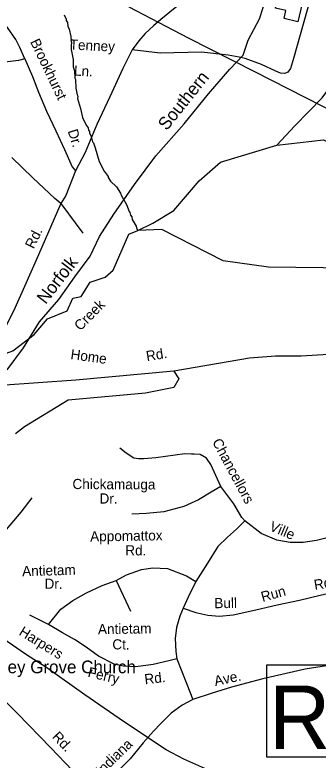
# Model space of a CAD drawing. Extents: x 1551653 to 1702041, y 811336 to 920032.
# Drawn here: x 1617462 to 1619422, y 877177 to 881998 of the extents above; entities that cross this region are included whole.
import ezdxf

# ---------------------------------------------------------------- set-up
doc = ezdxf.new("R2010")
doc.units = 0
for name, color, linetype in [('Old_Level_10', 7, 'Continuous'), ('Old_Level_14', 7, 'Continuous'), ('Old_Level_21', 7, 'Continuous'), ('Old_Level_22', 7, 'Continuous'), ('Old_Level_31', 7, 'Continuous'), ('Old_Level_35', 7, 'Continuous'), ('Old_Level_41', 7, 'Continuous'), ('Old_Level_44', 7, 'Continuous'), ('Old_Level_56', 7, 'Continuous'), ('Old_Level_59', 7, 'Continuous'), ('Old_Level_62', 7, 'Continuous')]:
    doc.layers.add(name, color=color, linetype=linetype)

msp = doc.modelspace()

# ---------------------------------------------------------------- linework, layer by layer
at = {"layer": 'Old_Level_31'}
msp.add_lwpolyline([(1619090.231, 877791.91), (1620475.675, 877791.91), (1620475.675, 877194.784), (1619090.231, 877194.784), (1619090.231, 877791.91)], dxfattribs=at)
at = {"layer": 'Old_Level_35'}
for p, q in [((1617758.392, 880777.565), (1617901.781, 880585.503)), ((1619313.562, 879790.994), (1619146.1, 879790.994)), ((1618116.521, 878338.925), (1618208.629, 878141.158)), ((1617679.888, 878054.908), (1617558.622, 878114.206))]:
    msp.add_line(p, q, dxfattribs=at)
for points in [[(1619162.423, 883126.634), (1619101.896, 883021.035), (1619042.921, 882912.33), (1618968.425, 882743.993), (1618906.346, 882599.571), (1618839.611, 882453.286), (1618785.757, 882370.051), (1618742.302, 882300.169), (1618664.702, 882193.017), (1618582.447, 882112.265), (1618497.087, 882043.936), (1618405.52, 881967.843), (1618358.961, 881927.466), (1618304.641, 881877.773), (1618262.738, 881831.185), (1618219.989, 881771.34)], [(1619530.702, 883038.287), (1619514.95, 882942.552), (1619488.884, 882752.769), (1619464.78, 882561.142), (1619438.802, 882385.568), (1619400.692, 882194.027), (1619353.068, 882036.501), (1619305.243, 881869.172), (1619263.504, 881715.727), (1619244.797, 881651.869), (1619226.506, 881628.227), (1619206.496, 881618.428), (1619178.547, 881621.797), (1619148.599, 881635.012), (1619057.222, 881678.093), (1618949.715, 881715.297), (1618911.28, 881724.484), (1618841.493, 881738.211), (1618667.929, 881756.022), (1618400.076, 881751.054), (1618219.989, 881771.34)], [(1617524.885, 881713.344), (1617494.191, 881787.932), (1617467.881, 881838.389), (1617413.07, 881917.365), (1617361.566, 881979.296)], [(1618219.989, 881771.34), (1618158.864, 881651.125), (1618074.554, 881467.64), (1617992.352, 881288.372), (1617916.473, 881106.996), (1617853.24, 880988.467)], [(1617524.885, 881713.344), (1617484.449, 881704.038), (1617330.349, 881683.756), (1617202.34, 881677.151)], [(1617524.885, 881713.344), (1617575.311, 881599.267), (1617614.775, 881498.354), (1617665.201, 881375.502), (1617726.59, 881248.263), (1617781.401, 881127.606), (1617831.827, 881015.724), (1617853.24, 880988.467)], [(1617758.392, 880777.565), (1617720.453, 880811.31), (1617577.125, 880944.179), (1617441.572, 881074.955)], [(1617853.24, 880988.467), (1617790.008, 880830.291), (1617758.392, 880777.565)], [(1617758.392, 880777.565), (1617615.211, 880445.746), (1617524.107, 880240.609), (1617460.84, 880101.318), (1617400.105, 879977.222), (1617357.083, 879903.778), (1617293.816, 879835.399), (1617182.467, 879769.552), (1617058.464, 879734.096), (1616910.261, 879726.089), (1616832.334, 879740.84), (1616743.877, 879757.7), (1616665.951, 879772.451), (1616617.51, 879776.666), (1616560.645, 879768.237), (1616493.249, 879755.593), (1616442.702, 879730.303), (1616390.049, 879688.155), (1616345.82, 879635.471), (1616318.44, 879580.678), (1616310.016, 879492.167), (1616318.44, 879426.837), (1616341.608, 879367.83), (1616364.737, 879322.545)], [(1620966.537, 880083.365), (1620819.866, 880072.627), (1620683.928, 880043.99), (1620469.288, 879975.979), (1620340.504, 879940.185), (1620122.287, 879872.173), (1619630.881, 879808.741), (1619313.562, 879790.994)], [(1619146.1, 879790.994), (1618978.639, 879777.696), (1618489.285, 879692.5)], [(1618489.285, 879692.5), (1617856.747, 879634.662), (1617368.698, 879599.316)], [(1618489.285, 879692.5), (1618521.393, 879644.301), (1618489.285, 879586.462), (1618306.266, 879551.117), (1617805.374, 879506.131), (1617522.819, 879332.615), (1617465.023, 879287.63)], [(1618794.222, 878947.449), (1618760.601, 879017.162), (1618728.141, 879088.406), (1618699.871, 879130.314), (1618660.082, 879154.411), (1618621.139, 879156.163), (1618604.587, 879156.507), (1618560.611, 879158.602), (1618373.186, 879131.361), (1618296.396, 879125.469), (1618261.187, 879125.469), (1618230.593, 879129.518), (1618181.775, 879162.824), (1618139.614, 879193.909)], [(1618794.222, 878947.449), (1618729.829, 878910.137), (1618648.062, 878860.808), (1618553.597, 878817.844), (1618424.783, 878783.473), (1618313.143, 878773.162), (1618217.279, 878767.601)], [(1618949.552, 878725.414), (1618929.582, 878745.397), (1618876.325, 878834.211), (1618794.222, 878947.449)], [(1617571.988, 878874.208), (1617499.117, 878779.821), (1617406.022, 878669.551), (1617274.575, 878523.13), (1617222.635, 878460.189), (1617149.764, 878372.237), (1617031.885, 878271.413), (1616941.867, 878200.623), (1616849.706, 878095.509)], [(1618949.552, 878725.414), (1618894.077, 878669.905), (1618836.383, 878618.837), (1618774.251, 878558.887), (1618707.68, 878450.09), (1618632.71, 878331.246)], [(1619471.843, 878612.823), (1619412.154, 878597.62), (1619326.419, 878583.503), (1619240.683, 878584.589), (1619154.994, 878599.887), (1619053.613, 878642.971), (1618949.552, 878725.414)], [(1618116.521, 878338.925), (1618183.683, 878375.407), (1618279.629, 878409.969), (1618354.467, 878419.569), (1618448.494, 878415.729), (1618570.766, 878368.608), (1618632.71, 878331.246)], [(1617679.888, 878054.908), (1617757.683, 878152.677), (1617836.359, 878210.281), (1617924.629, 878258.283), (1618026.331, 878306.284), (1618116.521, 878338.925)], [(1618632.71, 878331.246), (1618582.818, 878231.401), (1618550.197, 878160.358)], [(1618550.197, 878160.358), (1618631.149, 878132.607), (1618709.285, 878113.911), (1618785.723, 878108.812), (1618874.05, 878115.611), (1619020.131, 878147.904), (1619157.719, 878180.197), (1619302.101, 878210.791), (1619436.292, 878244.784), (1619541.606, 878266.878), (1619594.263, 878268.579), (1619618.043, 878258.38), (1619636.728, 878227.787), (1619658.81, 878171.699), (1619709.571, 878067.935), (1619747.137, 877994.936), (1619786.206, 877916.752), (1619811.685, 877855.565), (1619832.068, 877818.173), (1619849.971, 877773.979)], [(1618550.197, 878160.358), (1618529.089, 878108.516), (1618506.061, 878033.632), (1618498.386, 877962.59), (1618502.224, 877880.026), (1618507.981, 877832.024)], [(1617835.187, 877109.395), (1617695.059, 877254.926), (1617475.689, 877479.312), (1617301.72, 877653.347), (1617153.433, 877810.85), (1616975.503, 877976.962), (1616849.706, 878095.509)], [(1618507.981, 877832.024), (1618457.073, 877818.484), (1618355.584, 877794.809), (1618242.887, 877781.103), (1618164.454, 877783.311), (1618102.719, 877798.173), (1618003.3, 877849.222), (1617922.047, 877908.104), (1617846.597, 877957.067), (1617769.222, 877999.862), (1617679.888, 878054.908)], [(1618507.981, 877832.024), (1618572.961, 877668.75), (1618612.837, 877568.304)], [(1619488.948, 877787.58), (1619338.718, 877765.58), (1619065.374, 877702.559), (1618862.854, 877648.604), (1618730.129, 877607.424), (1618612.837, 877568.304)], [(1618612.837, 877568.304), (1618543.902, 877531.242), (1618471.88, 877479.766), (1618404.27, 877412.822)], [(1618404.27, 877412.822), (1618357.84, 877363.334), (1618291.072, 877288.046), (1618207.935, 877185.074), (1618066.443, 877046.662), (1618017.814, 876997.223), (1617991.512, 876953.529)]]:
    msp.add_lwpolyline(points, dxfattribs=at)
at = {"layer": 'Old_Level_41'}
msp.add_lwpolyline([(1619400.079, 882421.505), (1619290.733, 881953.949), (1619201.897, 881974.725), (1619214.16, 882027.159), (1619147.469, 882042.755), (1619244.55, 882457.877), (1619400.079, 882421.505)], dxfattribs=at)
at = {"layer": 'Old_Level_44'}
for points in [[(1617412.174, 879701.815), (1617517.705, 879843.302), (1617621.389, 880012.097), (1617745.197, 880157.03), (1617848.835, 880303.811), (1617948.188, 880436.671), (1618008.293, 880565.074), (1618100.448, 880708.038), (1618234.074, 880901.73), (1618372.307, 881086.2), (1618556.617, 881293.728), (1618713.282, 881487.421), (1618850.875, 881646.39), (1618938.423, 881738.624), (1618970.677, 881835.471), (1619044.401, 881973.823), (1619090.479, 882121.398)], [(1618689.319, 877121.465), (1618554.093, 877183.046), (1618438.827, 877242.219), (1618337.532, 877309.315), (1618135.18, 877445.503), (1617912.946, 877597.907), (1617667.152, 877772.599), (1617530.092, 877862.234), (1617325.821, 878002.464)]]:
    msp.add_lwpolyline(points, dxfattribs=at)
at = {"layer": 'Old_Level_56'}
msp.add_lwpolyline([(1618199.287, 882050.333), (1618582.639, 881850.031), (1619012.045, 881631.183), (1619556.512, 881353.166), (1620043.447, 881099.731), (1620293.938, 880978.973), (1620886.496, 881236.096), (1621473.053, 881493.342), (1622158.105, 881811.423), (1622644.298, 882033.883)], dxfattribs=at)
at = {"layer": 'Old_Level_59'}
for points in [[(1619154.96, 881155.094), (1619272.494, 881280.576), (1619448.797, 881460.957), (1619534.989, 881578.597), (1619664.277, 882447.723), (1619874.688, 883350.174), (1619939.014, 883769.234), (1619990.814, 884190.633)], [(1619154.96, 881155.094), (1619456.632, 881190.386), (1619754.386, 881049.218), (1620106.991, 880841.388), (1620678.764, 880729.764), (1620936.822, 880750.679), (1621088.765, 880849.412), (1621365.119, 881227.079)], [(1618255.663, 880602.324), (1618353.14, 880650.939), (1618490.309, 880732.455), (1618653.479, 880923.736), (1618790.602, 881045.297), (1619154.96, 881155.094)], [(1615694.768, 878336.088), (1615746.475, 878374.147), (1615911.506, 878539.325), (1616081.496, 878673.912), (1616487.636, 879130.331), (1616802.696, 879495.012), (1616960.932, 879648.421), (1617449.35, 879824.424), (1617585.898, 879930.508), (1617671.629, 880031.331), (1617800.225, 880082.815), (1617836.661, 880166.477), (1617890.242, 880177.203), (1617948.111, 880269.446), (1618044.558, 880301.623), (1618098.14, 880346.672), (1618198.825, 880580.147), (1618255.663, 880602.324)], [(1622546.788, 878285.543), (1621818.751, 878704.054), (1621544.801, 878808.221), (1621256.296, 878888.164), (1621195.424, 878951.267), (1620980.196, 878996.962), (1620899.757, 879075.296), (1620834.537, 879186.27), (1620517.798, 879331.206), (1619993.118, 879879.437), (1619926.515, 880193.143), (1619730.808, 880315.661), (1619631.768, 880360.362), (1619100.974, 880365.327), (1618807.513, 880406.388), (1618411.008, 880610.18), (1618255.663, 880602.324)]]:
    msp.add_lwpolyline(points, dxfattribs=at)
at = {"layer": 'Old_Level_62'}
msp.add_lwpolyline([(1617780.25, 881998.216), (1617793.783, 881970.021), (1617793.681, 881962.024), (1617801.473, 881949.926), (1617805.061, 881925.833), (1617812.751, 881905.738), (1617823.926, 881857.55), (1617825.567, 881833.457), (1617823.516, 881827.51), (1617827.412, 881821.461), (1617825.054, 881797.47), (1617826.592, 881773.479), (1617837.562, 881709.298), (1617838.792, 881661.315), (1617846.482, 881637.119), (1617849.66, 881589.137), (1617853.556, 881581.038), (1617856.632, 881524.956), (1617863.911, 881480.87), (1617867.807, 881472.77), (1617867.5, 881456.776), (1617886.467, 881392.492), (1617899.59, 881334.257), (1617922.761, 881283.917), (1617934.449, 881267.718), (1617938.243, 881251.621), (1617944.087, 881243.522), (1617943.984, 881235.525), (1617955.57, 881211.329), (1617963.054, 881177.187), (1617968.898, 881171.138), (1617980.381, 881138.945), (1618006.935, 881050.465), (1618039.948, 880987.924), (1618065.375, 880953.476), (1618065.272, 880945.479), (1618080.856, 880923.23), (1618118.278, 880886.629), (1618145.55, 880844.183), (1618151.292, 880828.086), (1618182.357, 880771.594), (1618199.684, 880725.253), (1618205.528, 880719.204), (1618209.321, 880703.107), (1618217.113, 880691.009), (1618220.804, 880674.912), (1618246.128, 880630.519), (1618249.819, 880612.474), (1618255.663, 880602.324)], dxfattribs=at)

# ---------------------------------------------------------------- texts
at = {"layer": 'Old_Level_10'}
for s, height, rotation, p in [('Brookhurst', 65.6167, 295.518006, (1617558.772, 881824.811)), ('Tenney', 65.6167, 357.271525, (1617814.672, 881774.539)), ('Ln.', 65.6167, 357.271525, (1617842.442, 881605.692)), ('Dr.', 65.6167, 287.758147, (1617802.372, 881246.966)), ('Rd.', 65.6167, 63.872264, (1617582.792, 880480.328)), ('Home', 65.6167, 352.202386, (1617818.732, 879771.562)), ('Rd.', 65.6167, 9.314994, (1618315.412, 879757.329)), ('Chancellors', 65.61666, 298.189261, (1618735.592, 879236.163)), ('Chickamauga', 65.61666, 359.719478, (1617833.774, 878930.377)), ('Dr.', 65.6167, 359.304011, (1618008.516, 878836.722)), ('Ville', 65.6167, 336.975961, (1619102.107, 878665.17)), ('Appomattox', 65.6167, 0.975631, (1617948.695, 878590.78)), ('Rd.', 65.6167, 359.584147, (1618174.982, 878501.701)), ('Antietam', 65.6167, 1.576453, (1617509.43, 878366.398)), ('Dr.', 65.6167, 359.747225, (1617653.002, 878285.04)), ('Rd.', 65.6167, 9.45055, (1619401.296, 878276.887)), ('Run', 65.6167, 15.580319, (1619063.552, 878199.436)), ('Bull', 65.6167, 0.623278, (1618751.663, 878159.301)), ('Antietam', 65.6167, 0.945814, (1617999.218, 877990.911)), ('Harpers', 65.6167, 328.359403, (1617482.623, 877989.807)), ('Ct.', 65.6167, 359.38575, (1618091.633, 877892.998)), ('Ferry', 65.6167, 346.464197, (1617928.758, 877716.433)), ('Rd.', 65.6167, 6.634672, (1618303.173, 877666.604)), ('Ave.', 65.6167, 12.214997, (1618757.614, 877655.354)), ('Rd.', 65.6167, 313.916319, (1617698.254, 877323.282)), ('Indiana', 65.6167, 44.369414, (1618022.078, 877072.054))]:
    msp.add_text(s, height=height, rotation=rotation, dxfattribs=at).set_placement(p)
at = {"layer": 'Old_Level_14'}
for s, rotation, p in [('Southern', 51.210119, (1618443.29, 881244.95)), ('Norfolk', 52.351661, (1617661.027, 880121.25))]:
    msp.add_text(s, height=82.0208, rotation=rotation, dxfattribs=at).set_placement(p)
at = {"layer": 'Old_Level_21'}
msp.add_text('Creek', height=65.6167, rotation=45.542256, dxfattribs=at).set_placement((1617885.143, 879950.147))
at = {"layer": 'Old_Level_22'}
msp.add_text('Piney Grove Church', height=82.02083, dxfattribs=at).set_placement((1617256.108, 877738.535))
at = {"layer": 'Old_Level_31'}
msp.add_text('R320', height=410.1042, dxfattribs=at).set_placement((1619105.45, 877249.079))

doc.saveas('drawing.dxf')
